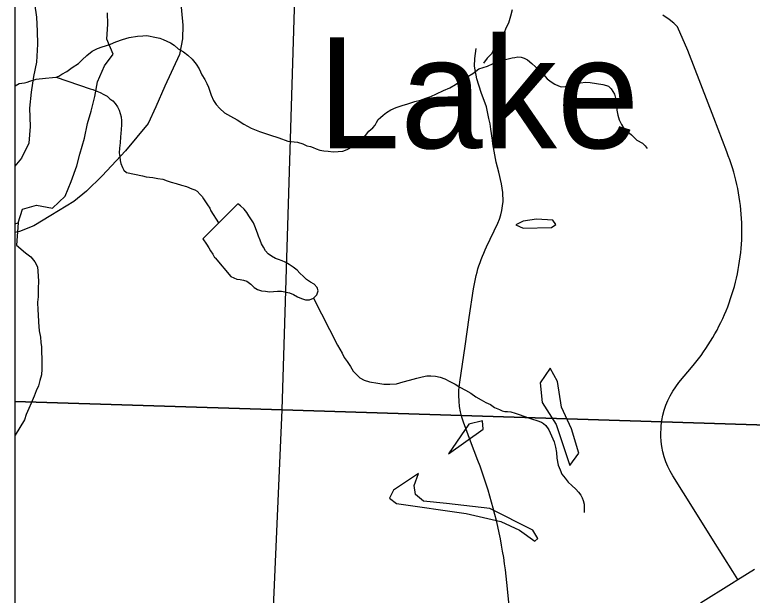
# Model space of a CAD drawing. Extents: x -6.1 to 38, y -7.7 to 22.
# Drawn here: x 2.1 to 2.73, y 17.918 to 18.414 of the extents above; entities that cross this region are included whole.
import ezdxf

# ---------------------------------------------------------------- set-up
doc = ezdxf.new("R2010")
doc.units = 0
for name, color, linetype in [('GM_X_Corporation', 7, 'Continuous'), ('GM_X_County_Road', 7, 'Continuous'), ('GM_X_Minor_Lake', 7, 'Continuous'), ('GM_X_Minor_Lake_Text', 7, 'Continuous'), ('GM_X_Minor_River', 7, 'Continuous'), ('GM_X_Township_Road', 7, 'Continuous'), ('SH_Data', 7, 'Continuous')]:
    doc.layers.add(name, color=color, linetype=linetype)

msp = doc.modelspace()

# ---------------------------------------------------------------- linework, layer by layer
at = {"layer": 'GM_X_Corporation'}
for points in [[(2.1, 20.09414), (2.1, 15.06368), (2.27273, 15.0594), (2.84159, 15.04746)], [(2.1, 19.36551), (2.1, 14.52316), (2.69973, 14.52546), (2.99532, 14.5306)]]:
    msp.add_lwpolyline(points, dxfattribs=at)
for points in [[(2.1, 19.08787), (2.1, 18.08314), (2.32853, 18.07616), (2.3594, 19.07674)], [(2.3594, 19.07674), (3.29403, 19.05339), (3.28738, 18.66674), (3.27769, 18.15146), (3.27494, 18.04606), (2.32853, 18.07616)], [(2.1, 18.08314), (2.1, 17.07982), (2.28477, 17.07512), (2.32853, 18.07616)], [(3.27494, 18.04606), (3.26971, 17.73075), (3.25731, 17.04745), (2.28477, 17.07512), (2.32853, 18.07616)]]:
    msp.add_lwpolyline(points, close=True, dxfattribs=at)
at = {"layer": 'GM_X_County_Road'}
msp.add_lwpolyline([(2.68616, 17.91119), (2.71252, 17.92761), (2.71793, 17.93096), (2.73223, 17.93987)], dxfattribs=at)
at = {"layer": 'GM_X_Minor_Lake'}
for p, q in [((2.29054, 18.25229), (2.26064, 18.2223)), ((2.1, 18.23509), (2.1028, 18.23582))]:
    msp.add_line(p, q, dxfattribs=at)
for points in [[(2.10625, 18.50842), (2.11351, 18.48755), (2.11625, 18.47506), (2.11783, 18.46408), (2.1183, 18.45158), (2.11689, 18.43603), (2.11698, 18.42352), (2.11857, 18.41178), (2.11904, 18.39966), (2.11949, 18.38867), (2.11847, 18.37312), (2.11591, 18.36098), (2.11411, 18.3477), (2.11269, 18.33405), (2.11318, 18.31813), (2.11215, 18.3041), (2.10582, 18.29118), (2.1, 18.28428)], [(2.1028, 18.23582), (2.1065, 18.2476), (2.11856, 18.25108), (2.13218, 18.24851), (2.14306, 18.25881), (2.14826, 18.27135), (2.15308, 18.28465), (2.15566, 18.29452), (2.15972, 18.30819), (2.16228, 18.32071), (2.16522, 18.33134), (2.16854, 18.34387), (2.17072, 18.35639), (2.17667, 18.37007), (2.18415, 18.37997), (2.17877, 18.39282), (2.17944, 18.40572), (2.17937, 18.41557)], [(2.27129, 18.20587), (2.28463, 18.19012), (2.28994, 18.18787), (2.2926, 18.18751), (2.29564, 18.18677), (2.29829, 18.18603), (2.30172, 18.1834), (2.30477, 18.18076), (2.30743, 18.17888), (2.31085, 18.17777), (2.31426, 18.17741), (2.31768, 18.17706), (2.32108, 18.17708), (2.32449, 18.17748), (2.3279, 18.17751), (2.33473, 18.17603), (2.33815, 18.17454), (2.34157, 18.17266), (2.34499, 18.17117), (2.34841, 18.17005), (2.35182, 18.17008), (2.35522, 18.17162), (2.35823, 18.17429), (2.35935, 18.17772), (2.35857, 18.18075), (2.3559, 18.18339), (2.35285, 18.18527), (2.34943, 18.18752), (2.34676, 18.19016), (2.34371, 18.19279), (2.34142, 18.19544), (2.33799, 18.19807), (2.33457, 18.20032), (2.33114, 18.2022), (2.32848, 18.20332), (2.32544, 18.20444), (2.32279, 18.20556), (2.31936, 18.20743), (2.3167, 18.20931), (2.31441, 18.21195), (2.31249, 18.21498), (2.31095, 18.218), (2.3098, 18.22103), (2.30826, 18.22444), (2.30748, 18.22709), (2.30517, 18.23314), (2.30401, 18.23579), (2.30248, 18.23844), (2.30018, 18.24184), (2.29827, 18.24486), (2.29598, 18.24751), (2.29293, 18.25052), (2.29054, 18.25229)], [(2.56258, 18.23453), (2.5599, 18.2383), (2.54592, 18.23897), (2.5346, 18.23738), (2.5282, 18.23431)], [(2.5282, 18.23431), (2.53464, 18.23132), (2.55882, 18.23185), (2.56258, 18.23453)], [(2.26064, 18.2223), (2.26398, 18.21768), (2.26589, 18.21466), (2.26743, 18.21201), (2.26934, 18.20899), (2.27087, 18.20634), (2.27129, 18.20587)], [(2.55777, 18.1117), (2.54916, 18.09914), (2.55079, 18.08247), (2.56264, 18.0636), (2.57459, 18.02843)], [(2.57459, 18.02843), (2.58207, 18.03909), (2.57588, 18.05989), (2.56744, 18.07841), (2.56389, 18.10037), (2.55777, 18.1117)], [(2.47063, 18.03839), (2.50033, 18.05942), (2.4999, 18.06662)], [(2.4999, 18.06662), (2.48821, 18.06389), (2.47063, 18.03839)], [(2.44506, 18.02155), (2.42362, 18.00739), (2.42027, 18.00055), (2.42635, 17.99604), (2.48572, 17.98731), (2.51561, 17.98068), (2.53153, 17.9732), (2.54444, 17.96381)], [(2.54444, 17.96381), (2.54707, 17.9661), (2.54286, 17.97327), (2.50609, 17.99161), (2.46904, 17.99593), (2.44938, 17.99808), (2.44254, 18.00372), (2.44135, 18.01129), (2.44506, 18.02155)]]:
    msp.add_lwpolyline(points, dxfattribs=at)
at = {"layer": 'GM_X_Minor_River'}
for points in [[(2.52528, 18.41801), (2.5238, 18.4127), (2.52193, 18.40663), (2.51969, 18.40245), (2.5182, 18.39827), (2.51333, 18.3884), (2.50957, 18.38459), (2.5077, 18.3808), (2.50394, 18.37661), (2.50056, 18.37243)], [(2.1, 18.35279), (2.10047, 18.35297), (2.10387, 18.35491), (2.10842, 18.35571), (2.1107, 18.35612), (2.11297, 18.3569), (2.11827, 18.35885), (2.12624, 18.35969), (2.13232, 18.36013), (2.13536, 18.36054), (2.13763, 18.36133), (2.14027, 18.36287), (2.14443, 18.3652), (2.14895, 18.36866), (2.15461, 18.37215), (2.15761, 18.37522), (2.16175, 18.37906), (2.16627, 18.38253), (2.17081, 18.38485), (2.17459, 18.38641), (2.17762, 18.3872), (2.18179, 18.38877), (2.18633, 18.39071), (2.19201, 18.39267), (2.19769, 18.39425), (2.2049, 18.39546), (2.20946, 18.39589), (2.21288, 18.39592), (2.22126, 18.39448), (2.22393, 18.39375), (2.22698, 18.39264), (2.23004, 18.39115), (2.2331, 18.38965), (2.23616, 18.38778), (2.23962, 18.38478), (2.24421, 18.38216), (2.24805, 18.37916), (2.25151, 18.37577), (2.25497, 18.37162), (2.25768, 18.36746), (2.26002, 18.36254), (2.26235, 18.35838), (2.26429, 18.35498), (2.26547, 18.35195), (2.26665, 18.34854), (2.26783, 18.34513), (2.26978, 18.34058), (2.2721, 18.33719), (2.27518, 18.33379), (2.27941, 18.33003), (2.28439, 18.32704), (2.29012, 18.32405), (2.29587, 18.32031), (2.30199, 18.31695), (2.30925, 18.31398), (2.31765, 18.31102), (2.32566, 18.30844), (2.33329, 18.30585), (2.34167, 18.30479), (2.34625, 18.30332), (2.34968, 18.30183), (2.35274, 18.3011), (2.35503, 18.30036), (2.3577, 18.29925), (2.36075, 18.29814), (2.36418, 18.29741), (2.36799, 18.29707), (2.37217, 18.29673), (2.37636, 18.29677)], [(2.37636, 18.29677), (2.38053, 18.29719), (2.3828, 18.29798), (2.3847, 18.29875), (2.38885, 18.30108), (2.39187, 18.30263), (2.39415, 18.30303), (2.40276, 18.31414), (2.40615, 18.31722), (2.40802, 18.31952), (2.40914, 18.32181), (2.41063, 18.32411), (2.41251, 18.32603), (2.41477, 18.32795), (2.41778, 18.33027), (2.42156, 18.33258), (2.4261, 18.33453), (2.43102, 18.3361), (2.43595, 18.33767), (2.442, 18.33963), (2.44693, 18.34082), (2.45148, 18.34239), (2.45564, 18.34395), (2.46055, 18.34628), (2.46661, 18.349), (2.4719, 18.35134), (2.47681, 18.35405), (2.48171, 18.35752), (2.48662, 18.36061), (2.49153, 18.3637), (2.4968, 18.36756), (2.504, 18.36991), (2.50891, 18.37224), (2.51421, 18.37419), (2.51838, 18.37537), (2.52179, 18.37617), (2.52521, 18.37696), (2.52748, 18.37737), (2.53014, 18.37777), (2.5328, 18.37742), (2.53547, 18.37669), (2.53815, 18.37519), (2.54199, 18.37219), (2.54506, 18.36918), (2.54852, 18.36617), (2.55198, 18.36278), (2.55507, 18.35901), (2.55852, 18.35638), (2.56158, 18.35451), (2.56464, 18.35302), (2.56693, 18.35228), (2.57035, 18.35232), (2.57414, 18.35311), (2.57831, 18.35468), (2.58362, 18.35549), (2.58779, 18.35629), (2.59198, 18.35595), (2.60264, 18.35416), (2.60569, 18.35343), (2.6076, 18.35269), (2.60991, 18.35043), (2.61262, 18.34589), (2.61342, 18.34248), (2.61384, 18.33906), (2.61426, 18.33564), (2.61468, 18.33222), (2.61549, 18.32805), (2.61668, 18.32388), (2.61862, 18.32009), (2.62056, 18.31669), (2.62364, 18.31406), (2.62709, 18.31105), (2.63171, 18.30653), (2.63668, 18.30392), (2.63899, 18.30166), (2.64053, 18.2994)], [(2.13536, 18.36054), (2.16436, 18.35056), (2.16665, 18.34983), (2.17009, 18.34834), (2.17315, 18.34723), (2.1762, 18.34574), (2.17888, 18.34425), (2.18119, 18.34199), (2.18387, 18.34011), (2.1858, 18.33785), (2.18773, 18.33521), (2.18929, 18.33218), (2.19008, 18.32952), (2.19087, 18.32649), (2.19129, 18.32307), (2.19133, 18.31965), (2.191, 18.31584), (2.19066, 18.31242), (2.19031, 18.30937), (2.18999, 18.30443), (2.18966, 18.29986), (2.18933, 18.29567), (2.18975, 18.29226), (2.19017, 18.28922), (2.19058, 18.28656), (2.19214, 18.28315), (2.1933, 18.28088), (2.19561, 18.279), (2.20933, 18.2761), (2.21238, 18.27537), (2.21504, 18.27502), (2.21809, 18.27467), (2.22228, 18.27394), (2.22647, 18.27323), (2.23029, 18.27174), (2.23372, 18.27064), (2.23791, 18.26954), (2.24249, 18.26806), (2.24669, 18.26696), (2.25127, 18.26511), (2.25395, 18.26399), (2.25586, 18.26287), (2.25855, 18.26024), (2.26009, 18.25835), (2.26126, 18.25646), (2.26358, 18.25306), (2.26474, 18.25117), (2.26667, 18.24853), (2.26746, 18.24626), (2.27415, 18.23585)], [(2.1028, 18.23582), (2.10159, 18.21694), (2.10918, 18.21015), (2.11373, 18.20676), (2.11715, 18.2026), (2.11943, 18.19844), (2.11983, 18.19466), (2.12025, 18.18594), (2.1199, 18.17987), (2.11994, 18.17267), (2.11958, 18.16812), (2.11961, 18.1613), (2.12001, 18.15751), (2.12042, 18.15107), (2.12083, 18.14349), (2.12199, 18.13819), (2.12239, 18.13364), (2.12279, 18.12986), (2.12281, 18.12569), (2.12321, 18.11962), (2.12325, 18.11091), (2.1229, 18.10598), (2.12141, 18.10105), (2.1203, 18.09649), (2.11843, 18.09232), (2.11657, 18.08776), (2.11395, 18.08169), (2.11208, 18.07713), (2.10984, 18.0722), (2.10835, 18.06764), (2.10048, 18.05435), (2.1, 18.0533)], [(2.35522, 18.17162), (2.376, 18.13135), (2.37794, 18.12795), (2.37988, 18.12455), (2.38144, 18.12076), (2.38414, 18.11736), (2.38685, 18.11321), (2.38918, 18.10905), (2.39226, 18.10604), (2.39495, 18.1034), (2.39877, 18.10154), (2.40335, 18.10006), (2.41021, 18.09899), (2.41554, 18.0979), (2.42048, 18.09795), (2.42618, 18.09839), (2.43186, 18.09997), (2.43755, 18.10154), (2.44361, 18.10312), (2.44816, 18.10431), (2.45233, 18.10511), (2.45575, 18.10515), (2.45956, 18.1048), (2.46375, 18.10408), (2.46757, 18.1026), (2.47178, 18.10036), (2.47636, 18.09813), (2.48057, 18.09551), (2.48517, 18.09289), (2.48976, 18.09027), (2.49398, 18.08727), (2.49857, 18.08466), (2.50278, 18.08242), (2.5066, 18.08055), (2.51005, 18.07793), (2.51425, 18.07645), (2.51654, 18.07533), (2.51883, 18.07459), (2.52111, 18.07461), (2.52416, 18.07426), (2.52759, 18.07316), (2.53103, 18.07205), (2.53523, 18.07057), (2.53904, 18.06909), (2.54248, 18.06798), (2.54629, 18.06688), (2.55011, 18.0654), (2.55203, 18.06427), (2.55395, 18.06277), (2.55665, 18.059), (2.56095, 18.04877), (2.56214, 18.04422), (2.56296, 18.03967), (2.5634, 18.03473), (2.56461, 18.02865), (2.56617, 18.02487), (2.56773, 18.02108), (2.57043, 18.01769), (2.57314, 18.01429), (2.57621, 18.01128), (2.57967, 18.00827), (2.58198, 18.00563), (2.58391, 18.00299), (2.58508, 18.00072), (2.58586, 17.99845), (2.58666, 17.99541), (2.5867, 17.99199), (2.58672, 17.99009), (2.58674, 17.98819)]]:
    msp.add_lwpolyline(points, dxfattribs=at)
at = {"layer": 'GM_X_Township_Road'}
for points in [[(2.24171, 18.42641), (2.24364, 18.40489), (2.2434, 18.39328), (2.24074, 18.37974), (2.22841, 18.35265), (2.22067, 18.335), (2.21415, 18.32073), (2.1948, 18.29752), (2.17473, 18.276), (2.16143, 18.26294), (2.15054, 18.25424), (2.13096, 18.24214), (2.11621, 18.23344), (2.10411, 18.2286), (2.1, 18.22751)], [(2.71793, 17.93096), (2.71369, 17.93775), (2.69726, 17.96411), (2.68082, 17.99048), (2.67172, 18.00508), (2.66262, 18.01968), (2.66035, 18.02355), (2.65831, 18.02756), (2.65661, 18.03169), (2.65514, 18.03593), (2.65396, 18.04026), (2.65306, 18.04466), (2.65245, 18.04912), (2.65216, 18.05359), (2.65241, 18.06256), (2.65302, 18.067), (2.65388, 18.07141), (2.65507, 18.07574), (2.65649, 18.07998), (2.65825, 18.08413), (2.66024, 18.08815), (2.66247, 18.09202), (2.66498, 18.09575), (2.66773, 18.09929), (2.67986, 18.11388), (2.68214, 18.11672), (2.68441, 18.11961), (2.68659, 18.12255), (2.68873, 18.12552), (2.69081, 18.12855), (2.69281, 18.13161), (2.69475, 18.13471), (2.69665, 18.13786), (2.6985, 18.14104), (2.70025, 18.14426), (2.70191, 18.1475), (2.70357, 18.15079), (2.70514, 18.15411), (2.70661, 18.15745), (2.70803, 18.16083), (2.7094, 18.16423), (2.71068, 18.16767), (2.71187, 18.17113), (2.71306, 18.17461), (2.7141, 18.17811), (2.7151, 18.18163), (2.71605, 18.18519), (2.7169, 18.18875), (2.71771, 18.19233), (2.71843, 18.19592), (2.71904, 18.19953), (2.71961, 18.20316), (2.72014, 18.20678), (2.72056, 18.21043), (2.72089, 18.21407), (2.72119, 18.21772), (2.72137, 18.22138), (2.72151, 18.22504), (2.72143, 18.23604), (2.72124, 18.2397), (2.72101, 18.24336), (2.72068, 18.24702), (2.7203, 18.25065), (2.71982, 18.25429), (2.71931, 18.25792), (2.71869, 18.26153), (2.71799, 18.26513), (2.71723, 18.26872), (2.71643, 18.27228), (2.71552, 18.27584), (2.71458, 18.27922), (2.71349, 18.28289), (2.71236, 18.28637), (2.71118, 18.28984), (2.7099, 18.29329), (2.70857, 18.2967), (2.69745, 18.32571), (2.68641, 18.35449), (2.67538, 18.38327), (2.66647, 18.40333), (2.66339, 18.4066), (2.65923, 18.40987), (2.65385, 18.41339)], [(2.52354, 17.8996), (2.52128, 17.92311), (2.52015, 17.93382), (2.51945, 17.93916), (2.51874, 17.94449), (2.51794, 17.94981), (2.51703, 17.95512), (2.51609, 17.96041), (2.5151, 17.96571), (2.51401, 17.97098), (2.51288, 17.97624), (2.51165, 17.98148), (2.51037, 17.9867), (2.509, 17.99191), (2.50758, 17.9971), (2.50611, 18.00228), (2.50455, 18.00743), (2.50294, 18.01256), (2.50124, 18.01768), (2.49954, 18.02277), (2.49769, 18.02783), (2.4958, 18.03288), (2.48964, 18.04917), (2.48349, 18.06546), (2.48213, 18.06989), (2.48103, 18.0744), (2.48023, 18.07896), (2.47976, 18.08357), (2.47953, 18.0882), (2.47962, 18.09284), (2.48034, 18.09975), (2.4849, 18.13049), (2.48854, 18.15501), (2.49217, 18.17954), (2.49265, 18.18239), (2.49317, 18.18524), (2.49374, 18.18808), (2.4944, 18.1909), (2.49512, 18.19369), (2.49593, 18.19648), (2.49678, 18.19925), (2.49768, 18.20199), (2.49867, 18.2047), (2.49967, 18.20741), (2.50081, 18.21008), (2.50195, 18.21274), (2.50318, 18.21535), (2.5129, 18.23562), (2.51433, 18.23918), (2.51551, 18.24284), (2.51637, 18.24657), (2.51698, 18.25035), (2.51737, 18.25416), (2.51723, 18.26183), (2.51675, 18.26563), (2.516, 18.26938), (2.51364, 18.27932), (2.5116, 18.28783), (2.51094, 18.29091), (2.51028, 18.294), (2.50966, 18.29709), (2.50914, 18.30021), (2.50867, 18.30332), (2.50825, 18.30645), (2.50707, 18.31585), (2.50636, 18.32051), (2.50536, 18.32513), (2.50331, 18.33497), (2.49859, 18.34736), (2.49503, 18.35889), (2.49304, 18.36977), (2.49334, 18.37652), (2.49431, 18.38481)]]:
    msp.add_lwpolyline(points, dxfattribs=at)
at = {"layer": 'SH_Data'}
msp.add_line((2.1, 20.9), (2.1, 14.1), dxfattribs=at)

# ---------------------------------------------------------------- texts
at = {"layer": 'GM_X_Minor_Lake_Text'}
msp.add_text('Lake', height=0.094694, rotation=359.986, dxfattribs=at).set_placement((2.35919, 18.29974))

doc.saveas('drawing.dxf')
